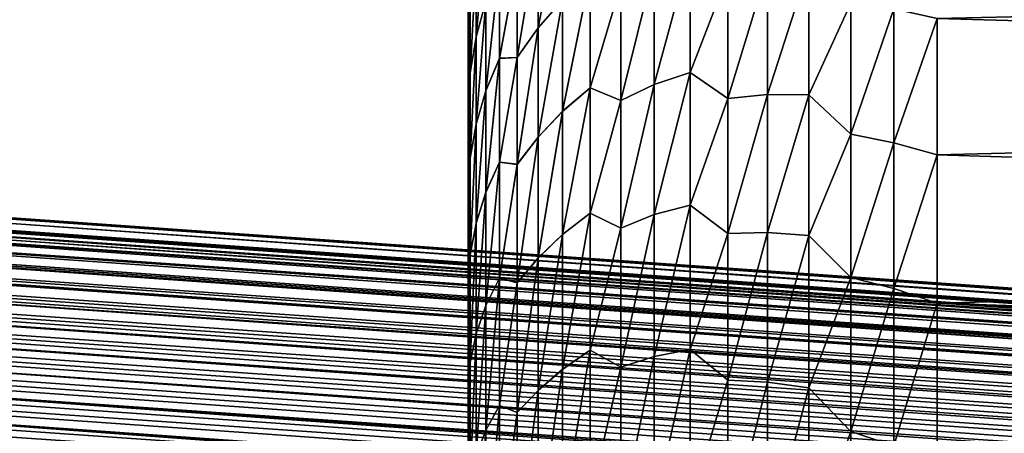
# Model space of a CAD drawing. Header units: metres. Extents: x -46 to 104, y -30 to 30.
# Tile 459 of 656: x 27.044 to 29.143, y 8.268 to 9.15. Entities that reach past the tile are written whole.
import ezdxf

# ---------------------------------------------------------------- set-up
doc = ezdxf.new("R2010")
doc.units = ezdxf.units.M
doc.layers.add('solid_26_000_502_XXX', color=7, linetype='CONTINUOUS')

msp = doc.modelspace()

# ---------------------------------------------------------------- linework, layer by layer
at = {"layer": 'solid_26_000_502_XXX'}
for points in [[(28, 6.996882, 297.791229), (28, 9.5, 297.999664), (28, 9.496403, 297.738647)], [(28, 6.996882, 298.208771), (28, 9.49642, 298.260681), (28, 9.5, 297.999664)], [(28, 7, 298), (28, 6.996882, 298.208771), (28, 9.5, 297.999664)], [(28, 6.996882, 297.791229), (28, 7, 298), (28, 9.5, 297.999664)], [(28, 6.98755, 298.417297), (28, 9.485675, 298.521515), (28, 9.49642, 298.260681)], [(28, 6.996882, 298.208771), (28, 6.98755, 298.417297), (28, 9.49642, 298.260681)], [(28, 6.98755, 297.582703), (28, 9.496403, 297.738647), (28, 9.485639, 297.477844)], [(28, 6.98755, 297.582703), (28, 6.996882, 297.791229), (28, 9.496403, 297.738647)], [(28, 6.950295, 298.832703), (28, 9.467763, 298.781921), (28, 9.485675, 298.521515)], [(28, 6.98755, 298.417297), (28, 6.950295, 298.832703), (28, 9.485675, 298.521515)], [(28, 6.98755, 297.582703), (28, 9.485639, 297.477844), (28, 9.46771, 297.217407)], [(28, 6.922369, 299.039581), (28, 9.442705, 299.041779), (28, 9.467763, 298.781921)], [(28, 6.950295, 298.832703), (28, 6.922369, 299.039581), (28, 9.467763, 298.781921)], [(28, 6.950295, 297.167297), (28, 9.46771, 297.217407), (28, 9.442634, 296.957581)], [(28, 6.950295, 297.167297), (28, 6.98755, 297.582703), (28, 9.46771, 297.217407)], [(28, 6.888287, 299.245605), (28, 9.410518, 299.300812), (28, 9.442705, 299.041779)], [(28, 6.922369, 299.039581), (28, 6.888287, 299.245605), (28, 9.442705, 299.041779)], [(28, 6.888287, 296.754395), (28, 9.442634, 296.957581), (28, 9.410429, 296.698547)], [(28, 6.922369, 296.960419), (28, 6.950295, 297.167297), (28, 9.442634, 296.957581)], [(28, 6.888287, 296.754395), (28, 6.922369, 296.960419), (28, 9.442634, 296.957581)], [(28, 6.848075, 299.45047), (28, 9.371222, 299.558899), (28, 9.410518, 299.300812)], [(28, 6.888287, 299.245605), (28, 6.848075, 299.45047), (28, 9.410518, 299.300812)], [(28, 6.848075, 296.54953), (28, 9.410429, 296.698547), (28, 9.371116, 296.44046)], [(28, 6.848075, 296.54953), (28, 6.888287, 296.754395), (28, 9.410429, 296.698547)], [(28.149282, 9.132509, 302.136475), (28.201468, 9.191821, 302.19046), (28.201468, 9.402634, 301.693237)], [(28.149282, 9.339409, 301.645355), (28.149282, 9.132509, 302.136475), (28.201468, 9.402634, 301.693237)], [(28.149282, 9.132466, 293.863434), (28.201468, 9.402592, 294.306671), (28.201468, 9.191772, 293.809448)], [(28.149282, 9.132466, 293.863434), (28.149282, 9.339371, 294.354553), (28.201468, 9.402592, 294.306671)], [(28, 6.801792, 299.653961), (28, 9.324857, 299.815765), (28, 9.371222, 299.558899)], [(28, 6.848075, 299.45047), (28, 6.801792, 299.653961), (28, 9.371222, 299.558899)], [(28, 6.801792, 296.346039), (28, 9.371116, 296.44046), (28, 9.324733, 296.183594)], [(28, 6.801792, 296.346039), (28, 6.848075, 296.54953), (28, 9.371116, 296.44046)], [(28.016783, 9.113326, 301.27063), (28.037838, 9.189139, 301.325806), (28.037838, 9.353632, 300.830353)], [(28.016783, 9.273827, 300.783142), (28.016783, 9.113326, 301.27063), (28.037838, 9.353632, 300.830353)], [(28.016783, 9.113215, 294.729065), (28.037838, 9.353535, 295.169342), (28.037838, 9.189025, 294.673889)], [(28.016783, 9.113215, 294.729065), (28.016783, 9.273733, 295.216553), (28.037838, 9.353535, 295.169342)], [(28, 6.69121, 300.056152), (28, 9.271442, 300.07132), (28, 9.324857, 299.815765)], [(28, 6.801792, 299.653961), (28, 6.69121, 300.056152), (28, 9.324857, 299.815765)], [(28, 6.69121, 295.943848), (28, 9.324733, 296.183594), (28, 9.271299, 295.92804)], [(28, 6.69121, 295.943848), (28, 6.801792, 296.346039), (28, 9.324733, 296.183594)], [(28.004135, 9.323689, 300.247955), (28, 9.21104, 300.325226), (28, 9.143665, 300.577484)], [(28.004135, 9.323689, 300.247955), (28, 9.143665, 300.577484), (28.004135, 9.192668, 300.734833)], [(28.104372, 9.069763, 302.079041), (28.149282, 9.132509, 302.136475), (28.149282, 9.339409, 301.645355)], [(28.104372, 9.272507, 301.594391), (28.104372, 9.069763, 302.079041), (28.149282, 9.339409, 301.645355)], [(28.104372, 9.069696, 293.920807), (28.149282, 9.339371, 294.354553), (28.149282, 9.132466, 293.863434)], [(28.104372, 9.069696, 293.920807), (28.104372, 9.272448, 294.405457), (28.149282, 9.339371, 294.354553)], [(28.473164, 9.294985, 302.55249), (28.39691, 9.263912, 302.496887), (28.39691, 9.01185, 302.982819)], [(28.473164, 9.037836, 303.043732), (28.473164, 9.294985, 302.55249), (28.39691, 9.01185, 302.982819)], [(28.473164, 9.294984, 293.44751), (28.39691, 9.01185, 293.017181), (28.39691, 9.263912, 293.503113)], [(28.473164, 9.294984, 293.44751), (28.473164, 9.037836, 292.956268), (28.39691, 9.01185, 293.017181)], [(28.553921, 9.245726, 302.751038), (28.473164, 9.294985, 302.55249), (28.473164, 9.037836, 303.043732)], [(28.553921, 9.245726, 293.248962), (28.473164, 9.037836, 292.956268), (28.473164, 9.294984, 293.44751)], [(28, 6.62691, 300.254761), (28, 9.21104, 300.325226), (28, 9.271442, 300.07132)], [(28, 6.69121, 300.056152), (28, 6.62691, 300.254761), (28, 9.271442, 300.07132)], [(28, 6.62691, 295.745239), (28, 9.271299, 295.92804), (28, 9.210879, 295.674133)], [(28, 6.62691, 295.745239), (28, 6.69121, 295.943848), (28, 9.271299, 295.92804)], [(28.004135, 9.036242, 301.214142), (28.016783, 9.113326, 301.27063), (28.016783, 9.273827, 300.783142)], [(28.004135, 9.192668, 300.734833), (28.004135, 9.036242, 301.214142), (28.016783, 9.273827, 300.783142)], [(28.004135, 9.036165, 294.785645), (28.016783, 9.273733, 295.216553), (28.016783, 9.113215, 294.729065)], [(28.004135, 9.036165, 294.785645), (28.004135, 9.192602, 295.264954), (28.016783, 9.273733, 295.216553)], [(28.037838, 8.998422, 301.811768), (28.067034, 9.067725, 301.872375), (28.067038, 9.26291, 301.378998)], [(28.037838, 9.189139, 301.325806), (28.037838, 8.998422, 301.811768), (28.067038, 9.26291, 301.378998)], [(28.037838, 8.998291, 294.187897), (28.067089, 9.262826, 294.620392), (28.067093, 9.067628, 294.127014)], [(28.037838, 8.998291, 294.187897), (28.037838, 9.189025, 294.673889), (28.067089, 9.262826, 294.620392)], [(28.067034, 9.067725, 301.872375), (28.104372, 9.069763, 302.079041), (28.104372, 9.272507, 301.594391)], [(28.067038, 9.26291, 301.378998), (28.067034, 9.067725, 301.872375), (28.104372, 9.272507, 301.594391)], [(28.067093, 9.067628, 294.127014), (28.067089, 9.262826, 294.620392), (28.104372, 9.272448, 294.405457)], [(28.067093, 9.067628, 294.127014), (28.104372, 9.272448, 294.405457), (28.104372, 9.069696, 293.920807)], [(28.39691, 9.263912, 293.503113), (28.325811, 8.977735, 293.077759), (28.325811, 9.224957, 293.55835)], [(28.39691, 9.263912, 293.503113), (28.39691, 9.01185, 293.017181), (28.325811, 8.977735, 293.077759)], [(28.39691, 9.263912, 302.496887), (28.325811, 9.224957, 302.44165), (28.325811, 8.977735, 302.922241)], [(28.39691, 9.01185, 302.982819), (28.39691, 9.263912, 302.496887), (28.325811, 8.977735, 302.922241)], [(28.638491, 9.259073, 293.193359), (28.553921, 8.982406, 292.768158), (28.553921, 9.245726, 293.248962)], [(28.638491, 9.259073, 293.193359), (28.638491, 8.990361, 292.707764), (28.553921, 8.982406, 292.768158)], [(28.638491, 9.259073, 302.806641), (28.553921, 9.245726, 302.751038), (28.553921, 8.982406, 303.231842)], [(28.638491, 8.990361, 303.292236), (28.638491, 9.259073, 302.806641), (28.553921, 8.982406, 303.231842)], [(28.726152, 9.264167, 293.139557), (28.638491, 8.990361, 292.707764), (28.638491, 9.259073, 293.193359)], [(28.726152, 9.264167, 293.139557), (28.726152, 8.990007, 292.649445), (28.638491, 8.990361, 292.707764)], [(28.726152, 9.264167, 302.860443), (28.638491, 9.259073, 302.806641), (28.638491, 8.990361, 303.292236)], [(28.726152, 8.990007, 303.350555), (28.726152, 9.264167, 302.860443), (28.638491, 8.990361, 303.292236)], [(28.816154, 9.185703, 292.94873), (28.726152, 8.990007, 292.649445), (28.726152, 9.264167, 293.139557)], [(28.816154, 9.185703, 303.05127), (28.726152, 9.264167, 302.860443), (28.726152, 8.990007, 303.350555)], [(34.5, 8.997035, 303.413239), (34.5, 9.276902, 302.918243), (29, 9.152313, 303.146362)], [(34.5, 9.276902, 293.081757), (34.5, 8.997035, 292.586761), (29, 9.152313, 292.853638)], [(28.201468, 8.954682, 293.324188), (28.260479, 9.246466, 293.757874), (28.260479, 9.00513, 293.26712)], [(28.201468, 8.954682, 293.324188), (28.201468, 9.191772, 293.809448), (28.260479, 9.246466, 293.757874)], [(28.201468, 8.954736, 302.67569), (28.260479, 9.00513, 302.73288), (28.260479, 9.246466, 302.242126)], [(28.201468, 9.191821, 302.19046), (28.201468, 8.954736, 302.67569), (28.260479, 9.246466, 302.242126)], [(28.325811, 9.224957, 293.55835), (28.260479, 9.00513, 293.26712), (28.260479, 9.246466, 293.757874)], [(28.325811, 9.224957, 302.44165), (28.260479, 9.246466, 302.242126), (28.260479, 9.00513, 302.73288)], [(28.553921, 9.245726, 293.248962), (28.553921, 8.982406, 292.768158), (28.473164, 9.037836, 292.956268)], [(28.553921, 8.982406, 303.231842), (28.553921, 9.245726, 302.751038), (28.473164, 9.037836, 303.043732)], [(28.325811, 9.224957, 293.55835), (28.325811, 8.977735, 293.077759), (28.260479, 9.00513, 293.26712)], [(28.325811, 8.977735, 302.922241), (28.325811, 9.224957, 302.44165), (28.260479, 9.00513, 302.73288)], [(28, 6.556713, 300.451447), (28, 9.143665, 300.577484), (28, 9.21104, 300.325226)], [(28, 6.62691, 300.254761), (28, 6.556713, 300.451447), (28, 9.21104, 300.325226)], [(28, 6.556713, 295.548553), (28, 9.210879, 295.674133), (28, 9.143489, 295.421906)], [(28.004135, 9.192602, 295.264954), (28, 9.143489, 295.421906), (28, 9.210879, 295.674133)], [(28, 6.556713, 295.548553), (28, 6.62691, 295.745239), (28, 9.210879, 295.674133)], [(28.004135, 9.192668, 300.734833), (28, 9.143665, 300.577484), (28, 9.069408, 300.827698)], [(28.004135, 9.192668, 300.734833), (28, 9.069408, 300.827698), (28, 8.988278, 301.075836)], [(28.004135, 9.192668, 300.734833), (28, 8.988278, 301.075836), (28.004135, 9.036242, 301.214142)], [(28.004135, 9.192602, 295.264954), (28, 9.069214, 295.171692), (28, 9.143489, 295.421906)], [(28.004135, 9.036165, 294.785645), (28, 9.069214, 295.171692), (28.004135, 9.192602, 295.264954)], [(28.016783, 8.927218, 301.748932), (28.037838, 8.998422, 301.811768), (28.037838, 9.189139, 301.325806)], [(28.016783, 9.113326, 301.27063), (28.016783, 8.927218, 301.748932), (28.037838, 9.189139, 301.325806)], [(28.016783, 8.927093, 294.250763), (28.037838, 9.189025, 294.673889), (28.037838, 8.998291, 294.187897)], [(28.016783, 8.927093, 294.250763), (28.016783, 9.113215, 294.729065), (28.037838, 9.189025, 294.673889)], [(28.149282, 8.899804, 302.615906), (28.201468, 8.954736, 302.67569), (28.201468, 9.191821, 302.19046)], [(28.149282, 9.132509, 302.136475), (28.149282, 8.899804, 302.615906), (28.201468, 9.191821, 302.19046)], [(28.149282, 8.899756, 293.384003), (28.201468, 9.191772, 293.809448), (28.201468, 8.954682, 293.324188)], [(28.149282, 8.899756, 293.384003), (28.149282, 9.132466, 293.863434), (28.201468, 9.191772, 293.809448)], [(28.816154, 9.185703, 292.94873), (28.816154, 8.905639, 292.46991), (28.726152, 8.990007, 292.649445)], [(28.816154, 8.905639, 303.53009), (28.816154, 9.185703, 303.05127), (28.726152, 8.990007, 303.350555)], [(28.90773, 9.172984, 292.899323), (28.816154, 8.905639, 292.46991), (28.816154, 9.185703, 292.94873)], [(28.90773, 9.172984, 303.100677), (28.816154, 9.185703, 303.05127), (28.816154, 8.905639, 303.53009)], [(28.90773, 9.172984, 292.899323), (28.90773, 8.887558, 292.41684), (28.816154, 8.905639, 292.46991)], [(28.90773, 8.887558, 303.58316), (28.90773, 9.172984, 303.100677), (28.816154, 8.905639, 303.53009)], [(28.90773, 8.887558, 303.58316), (29, 9.152313, 303.146362), (28.90773, 9.172984, 303.100677)], [(28.90773, 9.172984, 292.899323), (29, 9.152313, 292.853638), (28.90773, 8.887558, 292.41684)], [(53.959827, 6.790901, 318.545135), (20.615704, 9.136184, 315.037079), (20.609173, 9.121511, 315.089386)], [(53.966255, 6.800271, 318.490204), (20.621962, 9.145024, 314.983459), (20.615704, 9.136184, 315.037079)], [(53.959827, 6.790901, 318.545135), (53.966255, 6.800271, 318.490204), (20.615704, 9.136184, 315.037079)], [(20.621962, 9.145024, 314.983459), (53.972324, 6.803407, 318.43457), (20.627794, 9.147927, 314.929901)], [(53.966255, 6.800271, 318.490204), (53.972324, 6.803407, 318.43457), (20.621962, 9.145024, 314.983459)], [(26.209709, 8.785028, 311.470215), (20.627794, 9.147927, 314.929901), (53.972324, 6.803407, 318.43457)], [(28, 6.480701, 300.645844), (28, 9.069408, 300.827698), (28, 9.143665, 300.577484)], [(28, 6.556713, 300.451447), (28, 6.480701, 300.645844), (28, 9.143665, 300.577484)], [(28, 6.480701, 295.354156), (28, 9.143489, 295.421906), (28, 9.069214, 295.171692)], [(28, 6.480701, 295.354156), (28, 6.556713, 295.548553), (28, 9.143489, 295.421906)], [(28.90773, 8.887558, 303.58316), (29, 8.861654, 303.632141), (29, 9.152313, 303.146362)], [(28.90773, 8.887558, 292.41684), (29, 9.152313, 292.853638), (29, 8.861654, 292.367859)], [(34.5, 8.997035, 303.413239), (29, 9.152313, 303.146362), (29, 8.861654, 303.632141)], [(34.5, 8.997035, 292.586761), (29, 8.861654, 292.367859), (29, 9.152313, 292.853638)], [(53.953117, 6.775416, 318.598602), (20.608585, 9.119937, 315.093933), (20.602451, 9.101183, 315.13974)], [(53.959827, 6.790901, 318.545135), (20.609173, 9.121511, 315.089386), (20.608585, 9.119937, 315.093933)], [(53.953117, 6.775416, 318.598602), (53.959827, 6.790901, 318.545135), (20.608585, 9.119937, 315.093933)], [(28.004135, 8.854843, 301.68457), (28.016783, 8.927218, 301.748932), (28.016783, 9.113326, 301.27063)], [(28.004135, 9.036242, 301.214142), (28.004135, 8.854843, 301.68457), (28.016783, 9.113326, 301.27063)], [(28.004135, 8.854754, 294.315216), (28.016783, 9.113215, 294.729065), (28.016783, 8.927093, 294.250763)], [(28.004135, 8.854754, 294.315216), (28.004135, 9.036165, 294.785645), (28.016783, 9.113215, 294.729065)], [(28.104372, 8.841712, 302.552277), (28.149282, 8.899804, 302.615906), (28.149282, 9.132509, 302.136475)], [(28.104372, 9.069763, 302.079041), (28.104372, 8.841712, 302.552277), (28.149282, 9.132509, 302.136475)], [(28.104372, 8.841637, 293.447571), (28.149282, 9.132466, 293.863434), (28.149282, 8.899756, 293.384003)], [(28.104372, 8.841637, 293.447571), (28.104372, 9.069696, 293.920807), (28.149282, 9.132466, 293.863434)], [(53.946213, 6.754011, 318.649963), (20.601683, 9.098532, 315.145294), (20.595619, 9.075441, 315.187531)], [(53.953117, 6.775416, 318.598602), (20.602451, 9.101183, 315.13974), (20.601683, 9.098532, 315.145294)], [(53.946213, 6.754011, 318.649963), (53.953117, 6.775416, 318.598602), (20.601683, 9.098532, 315.145294)], [(53.939201, 6.726954, 318.698578), (20.594671, 9.071476, 315.193909), (20.588755, 9.044594, 315.232208)], [(53.946213, 6.754011, 318.649963), (20.595619, 9.075441, 315.187531), (20.594671, 9.071476, 315.193909)], [(53.939201, 6.726954, 318.698578), (53.946213, 6.754011, 318.649963), (20.594671, 9.071476, 315.193909)], [(28, 6.398952, 300.83786), (28, 8.988278, 301.075836), (28, 9.069408, 300.827698)], [(28, 6.480701, 300.645844), (28, 6.398952, 300.83786), (28, 9.069408, 300.827698)], [(28, 6.398952, 295.16214), (28, 9.069214, 295.171692), (28, 8.988068, 294.923523)], [(28.004135, 9.036165, 294.785645), (28, 8.988068, 294.923523), (28, 9.069214, 295.171692)], [(28, 6.398952, 295.16214), (28, 6.480701, 295.354156), (28, 9.069214, 295.171692)], [(28.037838, 8.782025, 302.286865), (28.06703, 8.846284, 302.354523), (28.067034, 9.067725, 301.872375)], [(28.037838, 8.998422, 301.811768), (28.037838, 8.782025, 302.286865), (28.067034, 9.067725, 301.872375)], [(28.037838, 8.781878, 293.71283), (28.067093, 9.067628, 294.127014), (28.067097, 8.846171, 293.644836)], [(28.037838, 8.781878, 293.71283), (28.037838, 8.998291, 294.187897), (28.067093, 9.067628, 294.127014)], [(28.06703, 8.846284, 302.354523), (28.104372, 8.841712, 302.552277), (28.104372, 9.069763, 302.079041)], [(28.067034, 9.067725, 301.872375), (28.06703, 8.846284, 302.354523), (28.104372, 9.069763, 302.079041)], [(28.067097, 8.846171, 293.644836), (28.067093, 9.067628, 294.127014), (28.104372, 9.069696, 293.920807)], [(28.067097, 8.846171, 293.644836), (28.104372, 9.069696, 293.920807), (28.104372, 8.841637, 293.447571)], [(53.932171, 6.694587, 318.743805), (20.587639, 9.039108, 315.239166), (20.581944, 9.009012, 315.273224)], [(53.939201, 6.726954, 318.698578), (20.588755, 9.044594, 315.232208), (20.587639, 9.039108, 315.239166)], [(53.932171, 6.694587, 318.743805), (53.939201, 6.726954, 318.698578), (20.587639, 9.039108, 315.239166)], [(28.004135, 9.036242, 301.214142), (28, 8.988278, 301.075836), (28, 8.900392, 301.321594)], [(28.004135, 9.036242, 301.214142), (28, 8.900392, 301.321594), (28, 8.805752, 301.564941)], [(28.004135, 9.036242, 301.214142), (28, 8.805752, 301.564941), (28.004135, 8.854843, 301.68457)], [(28.004135, 9.036165, 294.785645), (28, 8.900163, 294.677795), (28, 8.988068, 294.923523)], [(28.004135, 8.854754, 294.315216), (28, 8.900163, 294.677795), (28.004135, 9.036165, 294.785645)], [(28.473164, 9.037836, 292.956268), (28.39691, 8.734322, 292.545319), (28.39691, 9.01185, 293.017181)], [(28.473164, 9.037836, 292.956268), (28.473164, 8.754747, 292.479462), (28.39691, 8.734322, 292.545319)], [(28.473164, 9.037836, 303.043732), (28.39691, 9.01185, 302.982819), (28.39691, 8.734322, 303.454681)], [(28.473164, 8.754747, 303.520538), (28.473164, 9.037836, 303.043732), (28.39691, 8.734322, 303.454681)], [(28.553921, 8.982406, 292.768158), (28.473164, 8.754747, 292.479462), (28.473164, 9.037836, 292.956268)], [(28.553921, 8.982406, 303.231842), (28.473164, 9.037836, 303.043732), (28.473164, 8.754747, 303.520538)], [(53.932171, 6.694587, 318.743805), (20.581944, 9.009012, 315.273224), (20.580677, 9.001837, 315.280457)], [(28.39691, 9.01185, 293.017181), (28.325811, 8.705499, 292.610901), (28.325811, 8.977735, 293.077759)], [(28.39691, 9.01185, 293.017181), (28.39691, 8.734322, 292.545319), (28.325811, 8.705499, 292.610901)], [(28.39691, 9.01185, 302.982819), (28.325811, 8.977735, 302.922241), (28.325811, 8.705499, 303.389099)], [(28.39691, 8.734322, 303.454681), (28.39691, 9.01185, 302.982819), (28.325811, 8.705499, 303.389099)], [(53.925209, 6.657315, 318.785126), (20.580677, 9.001837, 315.280457), (20.575266, 8.96912, 315.310059)], [(53.925209, 6.657315, 318.785126), (53.932171, 6.694587, 318.743805), (20.580677, 9.001837, 315.280457)], [(28, 6.218561, 301.213959), (28, 8.900392, 301.321594), (28, 8.988278, 301.075836)], [(28, 6.398952, 300.83786), (28, 6.218561, 301.213959), (28, 8.988278, 301.075836)], [(28, 6.218561, 294.786041), (28, 8.988068, 294.923523), (28, 8.900163, 294.677795)], [(28, 6.218561, 294.786041), (28, 6.398952, 295.16214), (28, 8.988068, 294.923523)], [(28.016783, 8.716029, 302.216705), (28.037838, 8.782025, 302.286865), (28.037838, 8.998422, 301.811768)], [(28.016783, 8.927218, 301.748932), (28.016783, 8.716029, 302.216705), (28.037838, 8.998422, 301.811768)], [(28.016783, 8.715886, 293.78302), (28.037838, 8.998291, 294.187897), (28.037838, 8.781878, 293.71283)], [(28.016783, 8.715886, 293.78302), (28.016783, 8.927093, 294.250763), (28.037838, 8.998291, 294.187897)], [(28.201468, 8.691998, 292.852325), (28.260479, 9.00513, 293.26712), (28.260479, 8.737767, 292.790009)], [(28.201468, 8.691998, 292.852325), (28.201468, 8.954682, 293.324188), (28.260479, 9.00513, 293.26712)], [(28.201468, 8.692057, 303.147583), (28.260479, 8.737767, 303.209991), (28.260479, 9.00513, 302.73288)], [(28.201468, 8.954736, 302.67569), (28.201468, 8.692057, 303.147583), (28.260479, 9.00513, 302.73288)], [(28.325811, 8.977735, 293.077759), (28.260479, 8.737767, 292.790009), (28.260479, 9.00513, 293.26712)], [(28.325811, 8.977735, 302.922241), (28.260479, 9.00513, 302.73288), (28.260479, 8.737767, 303.209991)], [(28.638491, 8.990361, 292.707764), (28.553921, 8.694105, 292.30188), (28.553921, 8.982406, 292.768158)], [(28.638491, 8.990361, 292.707764), (28.638491, 8.696207, 292.237152), (28.553921, 8.694105, 292.30188)], [(28.638491, 8.990361, 303.292236), (28.553921, 8.982406, 303.231842), (28.553921, 8.694105, 303.69812)], [(28.638491, 8.696207, 303.762848), (28.638491, 8.990361, 303.292236), (28.553921, 8.694105, 303.69812)], [(28.726152, 8.990007, 292.649445), (28.638491, 8.696207, 292.237152), (28.638491, 8.990361, 292.707764)], [(28.726152, 8.990007, 303.350555), (28.638491, 8.990361, 303.292236), (28.638491, 8.696207, 303.762848)], [(28.726152, 8.990007, 292.649445), (28.726152, 8.689944, 292.174744), (28.638491, 8.696207, 292.237152)], [(28.726152, 8.689944, 303.825256), (28.726152, 8.990007, 303.350555), (28.638491, 8.696207, 303.762848)], [(28.816154, 8.905639, 292.46991), (28.726152, 8.689944, 292.174744), (28.726152, 8.990007, 292.649445)], [(28.816154, 8.905639, 303.53009), (28.726152, 8.990007, 303.350555), (28.726152, 8.689944, 303.825256)], [(34.5, 8.69069, 303.892517), (34.5, 8.997035, 303.413239), (29, 8.861654, 303.632141)], [(34.5, 8.997035, 292.586761), (34.5, 8.69069, 292.107483), (29, 8.861654, 292.367859)], [(53.925209, 6.657315, 318.785126), (20.575266, 8.96912, 315.310059), (20.573872, 8.960131, 315.317322)], [(28.325811, 8.977735, 293.077759), (28.325811, 8.705499, 292.610901), (28.260479, 8.737767, 292.790009)], [(28.325811, 8.705499, 303.389099), (28.325811, 8.977735, 302.922241), (28.260479, 8.737767, 303.209991)], [(28.553921, 8.982406, 292.768158), (28.553921, 8.694105, 292.30188), (28.473164, 8.754747, 292.479462)], [(28.553921, 8.694105, 303.69812), (28.553921, 8.982406, 303.231842), (28.473164, 8.754747, 303.520538)], [(53.918404, 6.615608, 318.82196), (20.573872, 8.960131, 315.317322), (20.568802, 8.925397, 315.342316)], [(53.918404, 6.615608, 318.82196), (53.925209, 6.657315, 318.785126), (20.573872, 8.960131, 315.317322)], [(28.149282, 8.641953, 303.082306), (28.201468, 8.692057, 303.147583), (28.201468, 8.954736, 302.67569)], [(28.149282, 8.899804, 302.615906), (28.149282, 8.641953, 303.082306), (28.201468, 8.954736, 302.67569)], [(28.149282, 8.6419, 292.917603), (28.201468, 8.954682, 293.324188), (28.201468, 8.691998, 292.852325)], [(28.149282, 8.6419, 292.917603), (28.149282, 8.899756, 293.384003), (28.201468, 8.954682, 293.324188)], [(53.918404, 6.615608, 318.82196), (20.568802, 8.925397, 315.342316), (20.567308, 8.914513, 315.349243)], [(28.004135, 8.648972, 302.144836), (28.016783, 8.716029, 302.216705), (28.016783, 8.927218, 301.748932)], [(28.004135, 8.854843, 301.68457), (28.004135, 8.648972, 302.144836), (28.016783, 8.927218, 301.748932)], [(28.004135, 8.648871, 293.85495), (28.016783, 8.927093, 294.250763), (28.016783, 8.715886, 293.78302)], [(28.004135, 8.648871, 293.85495), (28.004135, 8.854754, 294.315216), (28.016783, 8.927093, 294.250763)], [(53.911839, 6.569991, 318.853912), (20.567308, 8.914513, 315.349243), (20.56263, 8.878366, 315.369598)], [(53.911839, 6.569991, 318.853912), (53.918404, 6.615608, 318.82196), (20.567308, 8.914513, 315.349243)], [(28.816154, 8.905639, 292.46991), (28.816154, 8.600636, 292.006561), (28.726152, 8.689944, 292.174744)], [(28.816154, 8.600636, 303.993439), (28.816154, 8.905639, 303.53009), (28.726152, 8.689944, 303.825256)], [(28.90773, 8.887558, 292.41684), (28.816154, 8.600636, 292.006561), (28.816154, 8.905639, 292.46991)], [(28.90773, 8.887558, 303.58316), (28.816154, 8.905639, 303.53009), (28.816154, 8.600636, 303.993439)], [(28, 6.119935, 301.39798), (28, 8.805752, 301.564941), (28, 8.900392, 301.321594)], [(28, 6.218561, 301.213959), (28, 6.119935, 301.39798), (28, 8.900392, 301.321594)], [(28, 6.119935, 294.60202), (28, 8.900163, 294.677795), (28, 8.805507, 294.434479)], [(28.004135, 8.854754, 294.315216), (28, 8.805507, 294.434479), (28, 8.900163, 294.677795)], [(28, 6.119935, 294.60202), (28, 6.218561, 294.786041), (28, 8.900163, 294.677795)], [(28.104372, 8.588987, 303.012817), (28.149282, 8.641953, 303.082306), (28.149282, 8.899804, 302.615906)], [(28.104372, 8.841712, 302.552277), (28.104372, 8.588987, 303.012817), (28.149282, 8.899804, 302.615906)], [(28.104372, 8.588905, 292.98703), (28.149282, 8.899756, 293.384003), (28.149282, 8.6419, 292.917603)], [(28.104372, 8.588905, 292.98703), (28.104372, 8.841637, 293.447571), (28.149282, 8.899756, 293.384003)], [(28.90773, 8.887558, 292.41684), (28.90773, 8.576776, 291.950256), (28.816154, 8.600636, 292.006561)], [(28.90773, 8.576776, 304.049744), (28.90773, 8.887558, 303.58316), (28.816154, 8.600636, 303.993439)], [(28.90773, 8.576776, 304.049744), (29, 8.861654, 303.632141), (28.90773, 8.887558, 303.58316)], [(28.90773, 8.887558, 292.41684), (29, 8.861654, 292.367859), (28.90773, 8.576776, 291.950256)], [(53.905602, 6.521037, 318.880524), (20.561068, 8.865559, 315.375854), (20.55682, 8.828589, 315.391541)], [(53.911839, 6.569991, 318.853912), (20.56263, 8.878366, 315.369598), (20.561068, 8.865559, 315.375854)], [(53.905602, 6.521037, 318.880524), (53.911839, 6.569991, 318.853912), (20.561068, 8.865559, 315.375854)], [(28.90773, 8.576776, 304.049744), (29, 8.545238, 304.101562), (29, 8.861654, 303.632141)], [(28.90773, 8.576776, 291.950256), (29, 8.861654, 292.367859), (29, 8.545238, 291.898438)], [(34.5, 8.69069, 303.892517), (29, 8.861654, 303.632141), (29, 8.545238, 304.101562)], [(34.5, 8.69069, 292.107483), (29, 8.545238, 291.898438), (29, 8.861654, 292.367859)], [(28.004135, 8.854843, 301.68457), (28, 8.805752, 301.564941), (28, 8.704499, 301.805481)], [(28.004135, 8.854843, 301.68457), (28, 8.704499, 301.805481), (28, 8.596635, 302.043243)], [(28.004135, 8.854843, 301.68457), (28, 8.596635, 302.043243), (28.004135, 8.648972, 302.144836)], [(28.004135, 8.854754, 294.315216), (28, 8.704238, 294.193909), (28, 8.805507, 294.434479)], [(28.004135, 8.648871, 293.85495), (28, 8.704238, 294.193909), (28.004135, 8.854754, 294.315216)], [(28.037838, 8.540565, 302.749725), (28.067026, 8.599227, 302.824066), (28.06703, 8.846284, 302.354523)], [(28.037838, 8.782025, 302.286865), (28.037838, 8.540565, 302.749725), (28.06703, 8.846284, 302.354523)], [(28.037838, 8.540403, 293.249969), (28.067097, 8.846171, 293.644836), (28.067101, 8.599099, 293.175293)], [(28.037838, 8.540403, 293.249969), (28.037838, 8.781878, 293.71283), (28.067097, 8.846171, 293.644836)], [(28.06703, 8.846284, 302.354523), (28.067026, 8.599227, 302.824066), (28.104372, 8.841712, 302.552277)], [(28.067026, 8.599227, 302.824066), (28.104372, 8.588987, 303.012817), (28.104372, 8.841712, 302.552277)], [(28.067101, 8.599099, 293.175293), (28.067097, 8.846171, 293.644836), (28.104372, 8.841637, 293.447571)], [(28.067101, 8.599099, 293.175293), (28.104372, 8.841637, 293.447571), (28.104372, 8.588905, 292.98703)], [(53.905602, 6.521037, 318.880524), (20.55682, 8.828589, 315.391541), (20.555231, 8.813882, 315.39682)], [(53.899765, 6.46936, 318.901489), (20.555231, 8.813882, 315.39682), (20.551447, 8.776664, 315.407928)], [(53.899765, 6.46936, 318.901489), (53.905602, 6.521037, 318.880524), (20.555231, 8.813882, 315.39682)], [(28, 5.906489, 301.756775), (28, 8.704499, 301.805481), (28, 8.805752, 301.564941)], [(28, 6.015862, 301.57901), (28, 5.906489, 301.756775), (28, 8.805752, 301.564941)], [(28, 6.119935, 301.39798), (28, 6.015862, 301.57901), (28, 8.805752, 301.564941)], [(28, 6.015862, 294.42099), (28, 8.805507, 294.434479), (28, 8.704238, 294.193909)], [(28, 6.015862, 294.42099), (28, 6.119935, 294.60202), (28, 8.805507, 294.434479)], [(53.899765, 6.46936, 318.901489), (20.551447, 8.776664, 315.407928), (20.549871, 8.760135, 315.411865)], [(26.362223, 8.774171, 311.504517), (26.209709, 8.785028, 311.470215), (53.972324, 6.803407, 318.43457)], [(28.016783, 8.48035, 302.672607), (28.037838, 8.540565, 302.749725), (28.037838, 8.782025, 302.286865)], [(28.016783, 8.716029, 302.216705), (28.016783, 8.48035, 302.672607), (28.037838, 8.782025, 302.286865)], [(28.016783, 8.480192, 293.327087), (28.037838, 8.781878, 293.71283), (28.037838, 8.540403, 293.249969)], [(28.016783, 8.480192, 293.327087), (28.016783, 8.715886, 293.78302), (28.037838, 8.781878, 293.71283)], [(53.894402, 6.415613, 318.916534), (20.549871, 8.760135, 315.411865), (20.546572, 8.723212, 315.418549)], [(53.894402, 6.415613, 318.916534), (53.899765, 6.46936, 318.901489), (20.549871, 8.760135, 315.411865)], [(26.515778, 8.76333, 311.526733), (26.362223, 8.774171, 311.504517), (53.972324, 6.803407, 318.43457)], [(26.515778, 8.76333, 311.526733), (53.972324, 6.803407, 318.43457), (54.390438, 6.803407, 314.456482)], [(54.396072, 6.800271, 314.400787), (26.515778, 8.76333, 311.526733), (54.390438, 6.803407, 314.456482)], [(26.521347, 8.760268, 311.47171), (26.515778, 8.76333, 311.526733), (54.396072, 6.800271, 314.400787)], [(26.521347, 8.760268, 311.47171), (54.396072, 6.800271, 314.400787), (54.401199, 6.790901, 314.345734)], [(26.526485, 8.750959, 311.416595), (26.521347, 8.760268, 311.47171), (54.401199, 6.790901, 314.345734)], [(26.526485, 8.750959, 311.416595), (54.401199, 6.790901, 314.345734), (54.405754, 6.775417, 314.292053)], [(26.531052, 8.735521, 311.362823), (26.526485, 8.750959, 311.416595), (54.405754, 6.775417, 314.292053)], [(26.534986, 8.714149, 311.311066), (26.531052, 8.735521, 311.362823), (54.405754, 6.775417, 314.292053)], [(28.201468, 8.404469, 292.395142), (28.260479, 8.737767, 292.790009), (28.260479, 8.445151, 292.327972)], [(28.201468, 8.404469, 292.395142), (28.201468, 8.691998, 292.852325), (28.260479, 8.737767, 292.790009)], [(28.201468, 8.404533, 303.604767), (28.260479, 8.445151, 303.672028), (28.260479, 8.737767, 303.209991)], [(28.201468, 8.692057, 303.147583), (28.201468, 8.404533, 303.604767), (28.260479, 8.737767, 303.209991)], [(28.325811, 8.705499, 292.610901), (28.260479, 8.445151, 292.327972), (28.260479, 8.737767, 292.790009)], [(28.325811, 8.705499, 303.389099), (28.260479, 8.737767, 303.209991), (28.260479, 8.445151, 303.672028)], [(28.39691, 8.734322, 292.545319), (28.325811, 8.409006, 292.159058), (28.325811, 8.705499, 292.610901)], [(28.39691, 8.734322, 292.545319), (28.39691, 8.432109, 292.088867), (28.325811, 8.409006, 292.159058)], [(28.39691, 8.734322, 303.454681), (28.325811, 8.705499, 303.389099), (28.325811, 8.409006, 303.840942)], [(28.39691, 8.432109, 303.911133), (28.39691, 8.734322, 303.454681), (28.325811, 8.409006, 303.840942)], [(28.473164, 8.754747, 292.479462), (28.39691, 8.432109, 292.088867), (28.39691, 8.734322, 292.545319)], [(28.473164, 8.754747, 292.479462), (28.473164, 8.446531, 292.018524), (28.39691, 8.432109, 292.088867)], [(28.473164, 8.754747, 303.520538), (28.39691, 8.734322, 303.454681), (28.39691, 8.432109, 303.911133)], [(28.473164, 8.446531, 303.981476), (28.473164, 8.754747, 303.520538), (28.39691, 8.432109, 303.911133)], [(28.553921, 8.694105, 292.30188), (28.473164, 8.446531, 292.018524), (28.473164, 8.754747, 292.479462)], [(28.553921, 8.694105, 303.69812), (28.473164, 8.754747, 303.520538), (28.473164, 8.446531, 303.981476)], [(53.894402, 6.415613, 318.916534), (20.546572, 8.723212, 315.418549), (20.545053, 8.704991, 315.420807)], [(26.534986, 8.714149, 311.311066), (54.405754, 6.775417, 314.292053), (54.409679, 6.754012, 314.240356)], [(26.538244, 8.687111, 311.261993), (26.534986, 8.714149, 311.311066), (54.409679, 6.754012, 314.240356)], [(28.004135, 8.419197, 302.593628), (28.016783, 8.48035, 302.672607), (28.016783, 8.716029, 302.216705)], [(28.004135, 8.648972, 302.144836), (28.004135, 8.419197, 302.593628), (28.016783, 8.716029, 302.216705)], [(28.004135, 8.419086, 293.406158), (28.016783, 8.715886, 293.78302), (28.016783, 8.480192, 293.327087)], [(28.004135, 8.419086, 293.406158), (28.004135, 8.648871, 293.85495), (28.016783, 8.715886, 293.78302)], [(53.889587, 6.36047, 318.925476), (20.545053, 8.704991, 315.420807), (20.542255, 8.668873, 315.423279)], [(53.889587, 6.36047, 318.925476), (53.894402, 6.415613, 318.916534), (20.545053, 8.704991, 315.420807)], [(28, 5.791895, 301.931152), (28, 8.596635, 302.043243), (28, 8.704499, 301.805481)], [(28, 5.906489, 301.756775), (28, 5.791895, 301.931152), (28, 8.704499, 301.805481)], [(28, 5.791895, 294.068848), (28, 8.704238, 294.193909), (28, 8.596356, 293.956146)], [(28.004135, 8.648871, 293.85495), (28, 8.596356, 293.956146), (28, 8.704238, 294.193909)], [(28, 5.906489, 294.243225), (28, 6.015862, 294.42099), (28, 8.704238, 294.193909)], [(28, 5.791895, 294.068848), (28, 5.906489, 294.243225), (28, 8.704238, 294.193909)], [(28.149282, 8.359682, 303.534332), (28.201468, 8.404533, 303.604767), (28.201468, 8.692057, 303.147583)], [(28.149282, 8.641953, 303.082306), (28.149282, 8.359682, 303.534332), (28.201468, 8.692057, 303.147583)], [(28.325811, 8.705499, 292.610901), (28.325811, 8.409006, 292.159058), (28.260479, 8.445151, 292.327972)], [(28.325811, 8.409006, 303.840942), (28.325811, 8.705499, 303.389099), (28.260479, 8.445151, 303.672028)], [(28.553921, 8.694105, 292.30188), (28.553921, 8.381626, 291.851471), (28.473164, 8.446531, 292.018524)], [(28.553921, 8.381626, 304.148529), (28.553921, 8.694105, 303.69812), (28.473164, 8.446531, 303.981476)], [(28.638491, 8.696207, 292.237152), (28.553921, 8.381626, 291.851471), (28.553921, 8.694105, 292.30188)], [(28.638491, 8.696207, 292.237152), (28.638491, 8.377442, 291.782867), (28.553921, 8.381626, 291.851471)], [(28.638491, 8.696207, 303.762848), (28.553921, 8.694105, 303.69812), (28.553921, 8.381626, 304.148529)], [(28.638491, 8.377442, 304.217133), (28.638491, 8.696207, 303.762848), (28.553921, 8.381626, 304.148529)], [(28.726152, 8.689944, 292.174744), (28.638491, 8.377442, 291.782867), (28.638491, 8.696207, 292.237152)], [(28.726152, 8.689944, 303.825256), (28.638491, 8.696207, 303.762848), (28.638491, 8.377442, 304.217133)], [(26.538244, 8.687111, 311.261993), (54.409679, 6.754012, 314.240356), (54.41293, 6.726955, 314.191345)], [(26.540781, 8.654749, 311.216187), (26.538244, 8.687111, 311.261993), (54.41293, 6.726955, 314.191345)], [(28.149282, 8.359625, 292.465576), (28.201468, 8.691998, 292.852325), (28.201468, 8.404469, 292.395142)], [(28.149282, 8.359625, 292.465576), (28.149282, 8.6419, 292.917603), (28.201468, 8.691998, 292.852325)], [(28.726152, 8.689944, 292.174744), (28.726152, 8.364841, 291.716827), (28.638491, 8.377442, 291.782867)], [(28.726152, 8.364841, 304.283173), (28.726152, 8.689944, 303.825256), (28.638491, 8.377442, 304.217133)], [(28.816154, 8.600636, 292.006561), (28.726152, 8.364841, 291.716827), (28.726152, 8.689944, 292.174744)], [(28.816154, 8.600636, 303.993439), (28.726152, 8.689944, 303.825256), (28.726152, 8.364841, 304.283173)], [(34.5, 8.359042, 304.354248), (34.5, 8.69069, 303.892517), (29, 8.545238, 304.101562)], [(34.5, 8.69069, 292.107483), (34.5, 8.359042, 291.645752), (29, 8.545238, 291.898438)], [(53.889587, 6.36047, 318.925476), (20.542255, 8.668873, 315.423279), (20.541, 8.649134, 315.423553)], [(26.540781, 8.654749, 311.216187), (54.41293, 6.726955, 314.191345), (54.415459, 6.694588, 314.14563)], [(26.542566, 8.61747, 311.174286), (26.540781, 8.654749, 311.216187), (54.415459, 6.694588, 314.14563)], [(37.213074, -7.476887, 317.175842), (20.541, 8.649134, 315.423553), (20.540823, 0, 315.423523)], [(37.213074, -7.476887, 317.175842), (37.213074, 7.476887, 317.175842), (20.541, 8.649134, 315.423553)], [(53.889587, 6.36047, 318.925476), (20.541, 8.649134, 315.423553), (37.213074, 7.476887, 317.175842)], [(28.004135, 8.648972, 302.144836), (28, 8.596635, 302.043243), (28, 8.482323, 302.277863)], [(28.004135, 8.648972, 302.144836), (28, 8.482323, 302.277863), (28, 8.361558, 302.509369)], [(28.004135, 8.648972, 302.144836), (28, 8.361558, 302.509369), (28.004135, 8.419197, 302.593628)], [(28.004135, 8.648871, 293.85495), (28, 8.482029, 293.721558), (28, 8.596356, 293.956146)], [(28.004135, 8.419086, 293.406158), (28, 8.482029, 293.721558), (28.004135, 8.648871, 293.85495)], [(28.104372, 8.312296, 303.459381), (28.149282, 8.359682, 303.534332), (28.149282, 8.641953, 303.082306)], [(28.104372, 8.588987, 303.012817), (28.104372, 8.312296, 303.459381), (28.149282, 8.641953, 303.082306)], [(28.104372, 8.312207, 292.540497), (28.149282, 8.6419, 292.917603), (28.149282, 8.359625, 292.465576)], [(28.104372, 8.312207, 292.540497), (28.104372, 8.588905, 292.98703), (28.149282, 8.6419, 292.917603)], [(26.542566, 8.61747, 311.174286), (54.415459, 6.694588, 314.14563), (54.417236, 6.657317, 314.10379)], [(26.543577, 8.575744, 311.136749), (26.542566, 8.61747, 311.174286), (54.417236, 6.657317, 314.10379)], [(28, 5.54743, 302.269196), (28, 8.482323, 302.277863), (28, 8.596635, 302.043243)], [(28, 5.672192, 302.10199), (28, 5.54743, 302.269196), (28, 8.596635, 302.043243)], [(28, 5.791895, 301.931152), (28, 5.672192, 302.10199), (28, 8.596635, 302.043243)], [(28, 5.672192, 293.89801), (28, 8.596356, 293.956146), (28, 8.482029, 293.721558)], [(28, 5.672192, 293.89801), (28, 5.791895, 294.068848), (28, 8.596356, 293.956146)], [(28.037838, 8.274734, 303.199036), (28.067022, 8.327271, 303.279663), (28.067026, 8.599227, 302.824066)], [(28.037838, 8.540565, 302.749725), (28.037838, 8.274734, 303.199036), (28.067026, 8.599227, 302.824066)], [(28.037838, 8.274555, 292.800659), (28.067101, 8.599099, 293.175293), (28.067106, 8.327126, 292.719696)], [(28.037838, 8.274555, 292.800659), (28.037838, 8.540403, 293.249969), (28.067101, 8.599099, 293.175293)], [(28.067026, 8.599227, 302.824066), (28.067022, 8.327271, 303.279663), (28.104372, 8.588987, 303.012817)], [(28.067022, 8.327271, 303.279663), (28.104372, 8.312296, 303.459381), (28.104372, 8.588987, 303.012817)], [(28.067106, 8.327126, 292.719696), (28.067101, 8.599099, 293.175293), (28.104372, 8.588905, 292.98703)], [(28.067106, 8.327126, 292.719696), (28.104372, 8.588905, 292.98703), (28.104372, 8.312207, 292.540497)], [(28.816154, 8.600636, 292.006561), (28.816154, 8.271551, 291.559998), (28.726152, 8.364841, 291.716827)], [(28.816154, 8.271551, 304.440002), (28.816154, 8.600636, 303.993439), (28.726152, 8.364841, 304.283173)], [(28.90773, 8.576776, 291.950256), (28.816154, 8.271551, 291.559998), (28.816154, 8.600636, 292.006561)], [(28.90773, 8.576776, 304.049744), (28.816154, 8.600636, 303.993439), (28.816154, 8.271551, 304.440002)], [(26.543577, 8.575744, 311.136749), (54.417236, 6.657317, 314.10379), (54.41824, 6.61561, 314.066345)], [(26.543798, 8.530097, 311.104095), (26.543577, 8.575744, 311.136749), (54.41824, 6.61561, 314.066345)], [(28.90773, 8.576776, 291.950256), (28.90773, 8.241526, 291.500946), (28.816154, 8.271551, 291.559998)], [(28.90773, 8.241526, 304.499054), (28.90773, 8.576776, 304.049744), (28.816154, 8.271551, 304.440002)], [(28.90773, 8.241526, 304.499054), (29, 8.545238, 304.101562), (28.90773, 8.576776, 304.049744)], [(28.90773, 8.576776, 291.950256), (29, 8.545238, 291.898438), (28.90773, 8.241526, 291.500946)], [(28.90773, 8.241526, 304.499054), (29, 8.203982, 304.553223), (29, 8.545238, 304.101562)], [(28.90773, 8.241526, 291.500946), (29, 8.545238, 291.898438), (29, 8.203982, 291.446777)], [(34.5, 8.359042, 304.354248), (29, 8.545238, 304.101562), (29, 8.203982, 304.553223)], [(34.5, 8.359042, 291.645752), (29, 8.203982, 291.446777), (29, 8.545238, 291.898438)], [(26.543232, 8.481105, 311.076721), (26.543798, 8.530097, 311.104095), (54.418461, 6.569993, 314.033722)], [(26.543798, 8.530097, 311.104095), (54.41824, 6.61561, 314.066345), (54.418461, 6.569993, 314.033722)], [(28.016783, 8.220842, 303.115417), (28.037838, 8.274734, 303.199036), (28.037838, 8.540565, 302.749725)], [(28.016783, 8.48035, 302.672607), (28.016783, 8.220842, 303.115417), (28.037838, 8.540565, 302.749725)], [(28.016783, 8.22067, 292.884308), (28.037838, 8.540403, 293.249969), (28.037838, 8.274555, 292.800659)], [(28.016783, 8.22067, 292.884308), (28.016783, 8.480192, 293.327087), (28.037838, 8.540403, 293.249969)], [(28, 5.417623, 302.432739), (28, 8.361558, 302.509369), (28, 8.482323, 302.277863)], [(28, 5.54743, 302.269196), (28, 5.417623, 302.432739), (28, 8.482323, 302.277863)], [(26.541882, 8.429384, 311.054962), (26.543232, 8.481105, 311.076721), (54.417892, 6.521038, 314.006409)], [(26.543232, 8.481105, 311.076721), (54.418461, 6.569993, 314.033722), (54.417892, 6.521038, 314.006409)], [(28, 5.417623, 293.567261), (28, 8.482029, 293.721558), (28, 8.361248, 293.490051)], [(28.004135, 8.419086, 293.406158), (28, 8.361248, 293.490051), (28, 8.482029, 293.721558)], [(28, 5.54743, 293.730804), (28, 5.672192, 293.89801), (28, 8.482029, 293.721558)], [(28, 5.417623, 293.567261), (28, 5.54743, 293.730804), (28, 8.482029, 293.721558)], [(28.004135, 8.166154, 303.029755), (28.016783, 8.220842, 303.115417), (28.016783, 8.48035, 302.672607)], [(28.004135, 8.419197, 302.593628), (28.004135, 8.166154, 303.029755), (28.016783, 8.48035, 302.672607)], [(28.004135, 8.166032, 292.970062), (28.016783, 8.480192, 293.327087), (28.016783, 8.22067, 292.884308)], [(28.004135, 8.166032, 292.970062), (28.004135, 8.419086, 293.406158), (28.016783, 8.480192, 293.327087)], [(28.201468, 8.09292, 291.95401), (28.260479, 8.445151, 292.327972), (28.260479, 8.128128, 291.882294)], [(28.201468, 8.09292, 291.95401), (28.201468, 8.404469, 292.395142), (28.260479, 8.445151, 292.327972)], [(28.201468, 8.092989, 304.045898), (28.260479, 8.128128, 304.117706), (28.260479, 8.445151, 303.672028)], [(28.201468, 8.404533, 303.604767), (28.201468, 8.092989, 304.045898), (28.260479, 8.445151, 303.672028)], [(28.325811, 8.409006, 292.159058), (28.260479, 8.128128, 291.882294), (28.260479, 8.445151, 292.327972)], [(28.325811, 8.409006, 303.840942), (28.260479, 8.445151, 303.672028), (28.260479, 8.128128, 304.117706)], [(28.473164, 8.446531, 292.018524), (28.39691, 8.106068, 291.649109), (28.39691, 8.432109, 292.088867)], [(28.473164, 8.446531, 292.018524), (28.473164, 8.114072, 291.574768), (28.39691, 8.106068, 291.649109)], [(28.473164, 8.446531, 303.981476), (28.39691, 8.432109, 303.911133), (28.39691, 8.106068, 304.350891)], [(28.473164, 8.114072, 304.425232), (28.473164, 8.446531, 303.981476), (28.39691, 8.106068, 304.350891)], [(28.553921, 8.381626, 291.851471), (28.473164, 8.114072, 291.574768), (28.473164, 8.446531, 292.018524)], [(28.553921, 8.381626, 304.148529), (28.473164, 8.446531, 303.981476), (28.473164, 8.114072, 304.425232)], [(26.539764, 8.375587, 311.039124), (26.541882, 8.429384, 311.054962), (54.416542, 6.469362, 313.98468)], [(26.541882, 8.429384, 311.054962), (54.417892, 6.521038, 314.006409), (54.416542, 6.469362, 313.98468)], [(28.004135, 8.419197, 302.593628), (28, 8.361558, 302.509369), (28, 8.234531, 302.737335)], [(28.004135, 8.419197, 302.593628), (28, 8.234531, 302.737335), (28, 8.101235, 302.961853)], [(28.004135, 8.419197, 302.593628), (28, 8.101235, 302.961853), (28.004135, 8.166154, 303.029755)], [(28.39691, 8.432109, 292.088867), (28.325811, 8.089085, 291.72348), (28.325811, 8.409006, 292.159058)], [(28.39691, 8.432109, 292.088867), (28.39691, 8.106068, 291.649109), (28.325811, 8.089085, 291.72348)], [(28.39691, 8.432109, 303.911133), (28.325811, 8.409006, 303.840942), (28.325811, 8.089085, 304.27652)], [(28.39691, 8.106068, 304.350891), (28.39691, 8.432109, 303.911133), (28.325811, 8.089085, 304.27652)], [(28.004135, 8.419086, 293.406158), (28, 8.234206, 293.262085), (28, 8.361248, 293.490051)], [(28.004135, 8.166032, 292.970062), (28, 8.234206, 293.262085), (28.004135, 8.419086, 293.406158)], [(28.149282, 8.05379, 303.970734), (28.201468, 8.092989, 304.045898), (28.201468, 8.404533, 303.604767)], [(28.149282, 8.359682, 303.534332), (28.149282, 8.05379, 303.970734), (28.201468, 8.404533, 303.604767)], [(28.149282, 8.053728, 292.029175), (28.201468, 8.404469, 292.395142), (28.201468, 8.09292, 291.95401)], [(28.149282, 8.053728, 292.029175), (28.149282, 8.359625, 292.465576), (28.201468, 8.404469, 292.395142)], [(28.325811, 8.409006, 292.159058), (28.325811, 8.089085, 291.72348), (28.260479, 8.128128, 291.882294)], [(28.325811, 8.089085, 304.27652), (28.325811, 8.409006, 303.840942), (28.260479, 8.128128, 304.117706)], [(28.553921, 8.381626, 291.851471), (28.553921, 8.045837, 291.418182), (28.473164, 8.114072, 291.574768)], [(28.553921, 8.045837, 304.581818), (28.553921, 8.381626, 304.148529), (28.473164, 8.114072, 304.425232)], [(28.638491, 8.377442, 291.782867), (28.553921, 8.045837, 291.418182), (28.553921, 8.381626, 291.851471)], [(28.638491, 8.377442, 304.217133), (28.553921, 8.381626, 304.148529), (28.553921, 8.045837, 304.581818)], [(28.638491, 8.377442, 291.782867), (28.638491, 8.03497, 291.346161), (28.553921, 8.045837, 291.418182)], [(28.638491, 8.03497, 304.653839), (28.638491, 8.377442, 304.217133), (28.553921, 8.045837, 304.581818)], [(28.726152, 8.364841, 291.716827), (28.638491, 8.03497, 291.346161), (28.638491, 8.377442, 291.782867)], [(28.726152, 8.364841, 304.283173), (28.638491, 8.377442, 304.217133), (28.638491, 8.03497, 304.653839)], [(26.536909, 8.32039, 311.029358), (26.539764, 8.375587, 311.039124), (54.411572, 6.36047, 313.959106)], [(26.539764, 8.375587, 311.039124), (54.414425, 6.415614, 313.968842), (54.411572, 6.36047, 313.959106)], [(26.539764, 8.375587, 311.039124), (54.416542, 6.469362, 313.98468), (54.414425, 6.415614, 313.968842)], [(28, 5.282999, 302.592377), (28, 8.234531, 302.737335), (28, 8.361558, 302.509369)], [(28, 5.417623, 302.432739), (28, 5.282999, 302.592377), (28, 8.361558, 302.509369)], [(28, 5.282999, 293.407623), (28, 8.361248, 293.490051), (28, 8.234206, 293.262085)], [(28, 5.282999, 293.407623), (28, 5.417623, 293.567261), (28, 8.361248, 293.490051)], [(28.104372, 8.01241, 303.890717), (28.149282, 8.05379, 303.970734), (28.149282, 8.359682, 303.534332)], [(28.104372, 8.312296, 303.459381), (28.104372, 8.01241, 303.890717), (28.149282, 8.359682, 303.534332)], [(28.104372, 8.012314, 292.109161), (28.149282, 8.359625, 292.465576), (28.149282, 8.053728, 292.029175)], [(28.104372, 8.012314, 292.109161), (28.104372, 8.312207, 292.540497), (28.149282, 8.359625, 292.465576)], [(28.726152, 8.364841, 291.716827), (28.726152, 8.015635, 291.277039), (28.638491, 8.03497, 291.346161)], [(28.726152, 8.015635, 304.722961), (28.726152, 8.364841, 304.283173), (28.638491, 8.03497, 304.653839)], [(28.816154, 8.271551, 291.559998), (28.726152, 8.015635, 291.277039), (28.726152, 8.364841, 291.716827)], [(28.816154, 8.271551, 304.440002), (28.726152, 8.364841, 304.283173), (28.726152, 8.015635, 304.722961)], [(34.5, 8.002735, 304.797516), (34.5, 8.359042, 304.354248), (29, 8.203982, 304.553223)], [(34.5, 8.359042, 291.645752), (34.5, 8.002735, 291.202484), (29, 8.203982, 291.446777)], [(26.536909, 8.32039, 311.029358), (40.470669, 7.284587, 312.490692), (26.533504, 8.264537, 311.025848)], [(26.536909, 8.32039, 311.029358), (54.407833, 6.304637, 313.955566), (40.470669, 7.284587, 312.490692)], [(26.536909, 8.32039, 311.029358), (54.411572, 6.36047, 313.959106), (54.407833, 6.304637, 313.955566)], [(28.037838, 7.985287, 303.633514), (28.067019, 8.0312, 303.71994), (28.067022, 8.327271, 303.279663)], [(28.037838, 8.274734, 303.199036), (28.037838, 7.985287, 303.633514), (28.067022, 8.327271, 303.279663)], [(28.037838, 7.985094, 292.366211), (28.067106, 8.327126, 292.719696), (28.06711, 8.031039, 292.279419)], [(28.037838, 7.985094, 292.366211), (28.037838, 8.274555, 292.800659), (28.067106, 8.327126, 292.719696)], [(28.067022, 8.327271, 303.279663), (28.067019, 8.0312, 303.71994), (28.104372, 8.312296, 303.459381)], [(28.06711, 8.031039, 292.279419), (28.067106, 8.327126, 292.719696), (28.104372, 8.312207, 292.540497)], [(28.067019, 8.0312, 303.71994), (28.104372, 8.01241, 303.890717), (28.104372, 8.312296, 303.459381)], [(28.06711, 8.031039, 292.279419), (28.104372, 8.312207, 292.540497), (28.104372, 8.012314, 292.109161)], [(28.016783, 7.938238, 303.543823), (28.037838, 7.985287, 303.633514), (28.037838, 8.274734, 303.199036)], [(28.016783, 8.220842, 303.115417), (28.016783, 7.938238, 303.543823), (28.037838, 8.274734, 303.199036)], [(28.016783, 7.938051, 292.455902), (28.037838, 8.274555, 292.800659), (28.037838, 7.985094, 292.366211)], [(28.016783, 7.938051, 292.455902), (28.016783, 8.22067, 292.884308), (28.037838, 8.274555, 292.800659)], [(28.816154, 8.271551, 291.559998), (28.816154, 7.919304, 291.131439), (28.726152, 8.015635, 291.277039)], [(28.816154, 7.919304, 304.868561), (28.816154, 8.271551, 304.440002), (28.726152, 8.015635, 304.722961)], [(28.90773, 8.241526, 291.500946), (28.816154, 7.919304, 291.131439), (28.816154, 8.271551, 291.559998)], [(28.90773, 8.241526, 304.499054), (28.816154, 8.271551, 304.440002), (28.816154, 7.919304, 304.868561)]]:
    msp.add_3dface(points, dxfattribs=at)

doc.saveas('drawing.dxf')
